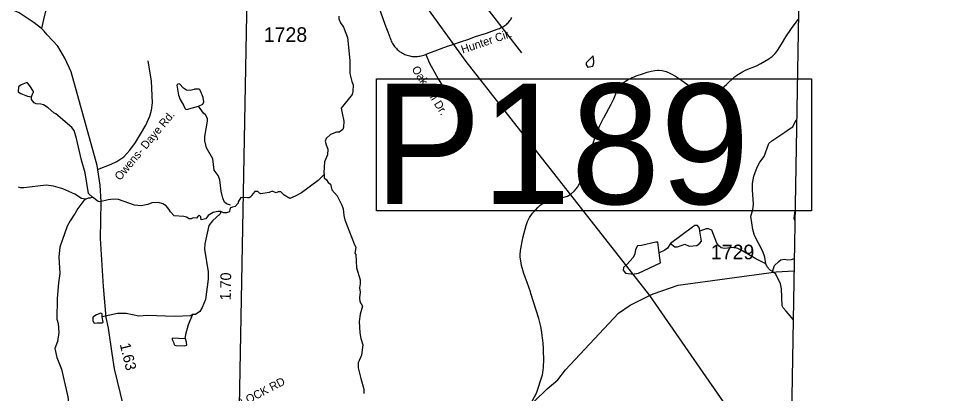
# Model space of a CAD drawing. Extents: x 1950930 to 2061844, y 904556 to 1017002.
# Drawn here: x 2049531 to 2060288, y 917199 to 921563 of the extents above; entities that cross this region are included whole.
import ezdxf

# ---------------------------------------------------------------- set-up
doc = ezdxf.new("R2010")
doc.units = 0
for name, color, linetype in [('Exist Boundary Political CountyLine', 7, 'Continuous'), ('Exist Hydrographic Creek Single Shore', 7, 'Continuous'), ('Exist Hydrographic Misc Water Feature', 7, 'Continuous'), ('Exist Road Non-System Type 51', 7, 'Continuous'), ('Exist Road Non-System Type 51 Label', 7, 'Continuous'), ('Exist Road Primary US Structure Standard Bridge CELL', 7, 'Continuous'), ('Exist Road Secondary Structure Pipe Number Label', 7, 'Continuous'), ('Exist Road Secondary Type 51 Attributed', 7, 'Continuous'), ('Exist Road Secondary Type 51 Number Label', 7, 'Continuous'), ('Exist Utilities Electrical Transmission Line', 7, 'Continuous')]:
    doc.layers.add(name, color=color, linetype=linetype)

msp = doc.modelspace()

# ---------------------------------------------------------------- linework, layer by layer
at = {"layer": 'Exist Boundary Political CountyLine'}
msp.add_lwpolyline([(2059857, 1016190), (2059992, 1014583), (2060288, 1010619), (2060242, 1008371), (2060207, 1006771), (2060178, 1005306), (2060151, 1003994), (2060127, 1003052), (2060086, 1001470), (2060083, 1001043), (2059970, 996247), (2059900, 992965), (2059781, 986401), (2059707, 983126), (2059583, 976558), (2059387, 966720), (2059310, 963431), (2059198, 956451), (2059161, 955539), (2058927, 940380), (2058725, 928102), (2058408, 910016), (2058297, 904796)], dxfattribs=at)
at = {"layer": 'Exist Hydrographic Creek Single Shore'}
for points in [[(2053262, 921589), (2053262, 921558), (2053279, 921514), (2053315, 921462), (2053363, 921341), (2053387, 921074), (2053389, 920922), (2053410, 920830), (2053428, 920790), (2053422, 920714), (2053414, 920678), (2053288, 920521), (2053300, 920461), (2053320, 920369), (2053313, 920298), (2053305, 920270), (2053265, 920242), (2053233, 920241), (2053165, 920213), (2053111, 920165), (2053101, 920137), (2053113, 920093), (2053133, 920041), (2053129, 919977), (2053095, 919897), (2053084, 919769), (2053088, 919749)], [(2053088, 919749), (2053020, 919677), (2052824, 919535), (2052752, 919496), (2052688, 919468), (2052625, 919507), (2052585, 919546), (2052553, 919546), (2052529, 919536), (2052486, 919552), (2052450, 919538), (2052354, 919522), (2052336, 919530), (2052316, 919548), (2052282, 919549), (2052243, 919502), (2052237, 919486), (2052217, 919475), (2052195, 919478), (2052119, 919479), (2052089, 919430), (2052087, 919414), (2052053, 919377), (2052023, 919369), (2051999, 919361), (2051991, 919343), (2051989, 919313), (2051953, 919301), (2051919, 919303), (2051887, 919317)], [(2053088, 919749), (2053088, 919709), (2053116, 919685), (2053136, 919653), (2053162, 919637), (2053180, 919569), (2053240, 919498), (2053296, 919389), (2053309, 919349), (2053317, 919270), (2053329, 919222), (2053439, 918942), (2053459, 918898), (2053447, 918834), (2053457, 918818), (2053464, 918662), (2053510, 918522), (2053510, 918474), (2053502, 918430), (2053510, 918378), (2053502, 918314), (2053506, 918270), (2053537, 918214), (2053507, 918122), (2053497, 918038), (2053503, 917906), (2053517, 917838), (2053539, 917766), (2053524, 917646), (2053484, 917554), (2053484, 917498), (2053516, 917374), (2053553, 917250), (2053552, 917198)], [(2050314, 919462), (2050266, 919470), (2050186, 919520), (2050048, 919581), (2049938, 919613), (2049854, 919625), (2049594, 919593), (2049558, 919592), (2049530, 919601)], [(2051887, 919317), (2051851, 919317), (2051798, 919305), (2051739, 919269), (2051711, 919233), (2051659, 919221), (2051653, 919255), (2051635, 919273), (2051617, 919259), (2051602, 919240), (2051566, 919243), (2051540, 919233), (2051516, 919233), (2051487, 919252), (2051455, 919259), (2051343, 919266), (2051299, 919314), (2051283, 919346), (2051252, 919382), (2051210, 919406), (2051162, 919421), (2051082, 919419), (2051038, 919399), (2050958, 919383), (2050880, 919391), (2050694, 919455), (2050638, 919462), (2050574, 919454), (2050478, 919430), (2050458, 919434), (2050392, 919482)]]:
    msp.add_lwpolyline(points, dxfattribs=at)
at = {"layer": 'Exist Hydrographic Misc Water Feature'}
for p, q in [((2058266, 921093), (2058271, 921096)), ((2057122, 920924), (2057180, 920892)), ((2056342, 920405), (2056344, 920408)), ((2056041, 919605), (2056049, 919618)), ((2055636, 919412), (2055651, 919420)), ((2055731, 919450), (2055745, 919453)), ((2055389, 918943), (2055390, 918948)), ((2055496, 918364), (2055490, 918381)), ((2055644, 917689), (2055644, 917693))]:
    msp.add_line(p, q, dxfattribs=at)
for points in [[(2058358, 921181), (2058366, 921190), (2058415, 921264), (2058465, 921348), (2058529, 921447), (2058607, 921552)], [(2058358, 921181), (2058366, 921190), (2058415, 921264), (2058465, 921348), (2058529, 921447), (2058607, 921552)], [(2058271, 921096), (2058303, 921120), (2058338, 921154), (2058358, 921181)], [(2058271, 921096), (2058303, 921120), (2058338, 921154), (2058358, 921181)], [(2056177, 921085), (2056141, 921049), (2056141, 921025), (2056159, 920997), (2056173, 920999)], [(2056173, 920999), (2056217, 921009), (2056229, 921049), (2056227, 921063)], [(2056227, 921063), (2056221, 921129), (2056177, 921085)], [(2058124, 921013), (2058172, 921039), (2058266, 921093)], [(2058124, 921013), (2058172, 921039), (2058266, 921093)], [(2056698, 920885), (2056721, 920895), (2056808, 920924), (2056851, 920938), (2056896, 920950), (2056940, 920959), (2056968, 920961)], [(2056698, 920885), (2056721, 920895), (2056808, 920924), (2056851, 920938), (2056896, 920950), (2056940, 920959), (2056968, 920961)], [(2056968, 920961), (2056983, 920962), (2057026, 920959), (2057057, 920950)], [(2056968, 920961), (2056983, 920962), (2057026, 920959), (2057057, 920950)], [(2057057, 920950), (2057071, 920947), (2057122, 920924)], [(2057057, 920950), (2057071, 920947), (2057122, 920924)], [(2057874, 920889), (2057892, 920902), (2057951, 920939)], [(2057874, 920889), (2057892, 920902), (2057951, 920939)], [(2057951, 920939), (2058004, 920966), (2058124, 921013)], [(2049662, 920780), (2049634, 920813), (2049622, 920816), (2049564, 920792), (2049532, 920768), (2049528, 920708), (2049558, 920690)], [(2056516, 920753), (2056541, 920785), (2056576, 920817), (2056629, 920852), (2056646, 920861)], [(2056516, 920753), (2056541, 920785), (2056576, 920817), (2056629, 920852), (2056646, 920861)], [(2056646, 920861), (2056676, 920876), (2056698, 920885)], [(2056646, 920861), (2056676, 920876), (2056698, 920885)], [(2057180, 920892), (2057227, 920861), (2057281, 920822)], [(2057180, 920892), (2057227, 920861), (2057281, 920822)], [(2057281, 920822), (2057308, 920802), (2057324, 920792)], [(2057281, 920822), (2057308, 920802), (2057324, 920792)], [(2057773, 920796), (2057866, 920883), (2057874, 920889)], [(2049684, 920653), (2049696, 920693), (2049704, 920701), (2049704, 920713), (2049662, 920780)], [(2051576, 920738), (2051528, 920724), (2051488, 920728), (2051452, 920752), (2051406, 920804), (2051386, 920798), (2051376, 920786), (2051394, 920670)], [(2051628, 920544), (2051676, 920565), (2051688, 920593), (2051680, 920645), (2051644, 920728), (2051636, 920740), (2051580, 920740), (2051576, 920738)], [(2056344, 920408), (2056432, 920568), (2056463, 920630), (2056493, 920705)], [(2056344, 920408), (2056432, 920568), (2056463, 920630), (2056493, 920705)], [(2056493, 920705), (2056500, 920720), (2056516, 920753)], [(2056493, 920705), (2056500, 920720), (2056516, 920753)], [(2057324, 920792), (2057344, 920779), (2057383, 920757), (2057425, 920736), (2057496, 920709), (2057520, 920701)], [(2057324, 920792), (2057344, 920779), (2057383, 920757), (2057425, 920736), (2057496, 920709), (2057520, 920701)], [(2057561, 920699), (2057580, 920700), (2057618, 920708), (2057650, 920717), (2057667, 920723)], [(2057561, 920699), (2057580, 920700), (2057618, 920708), (2057650, 920717), (2057667, 920723)], [(2057667, 920723), (2057679, 920727), (2057689, 920733)], [(2057667, 920723), (2057679, 920727), (2057689, 920733)], [(2057689, 920733), (2057704, 920740), (2057727, 920756), (2057773, 920796)], [(2057689, 920733), (2057704, 920740), (2057727, 920756), (2057773, 920796)], [(2049558, 920690), (2049636, 920661), (2049684, 920653)], [(2050392, 919482), (2050346, 919526), (2050306, 919766), (2050266, 919914), (2050207, 920166), (2050181, 920259), (2050153, 920295), (2049967, 920453), (2049943, 920465), (2049876, 920525), (2049822, 920557), (2049792, 920565), (2049736, 920569), (2049712, 920581), (2049684, 920621), (2049684, 920653)], [(2051394, 920670), (2051414, 920620), (2051456, 920548), (2051472, 920512), (2051488, 920504), (2051628, 920544)], [(2057520, 920701), (2057548, 920698), (2057561, 920699)], [(2057520, 920701), (2057548, 920698), (2057561, 920699)], [(2051998, 919389), (2051951, 919405), (2051930, 919425), (2051908, 919473), (2051892, 919553), (2051876, 919685), (2051854, 919737), (2051808, 919797), (2051795, 919929), (2051719, 920057), (2051701, 920140), (2051701, 920189), (2051733, 920368), (2051733, 920401), (2051707, 920444), (2051684, 920460), (2051628, 920544)], [(2056164, 919900), (2056174, 919929), (2056222, 920113), (2056245, 920183), (2056276, 920262), (2056300, 920317), (2056342, 920405)], [(2056164, 919900), (2056174, 919929), (2056222, 920113), (2056245, 920183), (2056276, 920262), (2056300, 920317), (2056342, 920405)], [(2058233, 918709), (2058221, 918785), (2058197, 918853), (2058101, 919037), (2058081, 919109), (2058058, 919261), (2058078, 919337), (2058086, 919401), (2058076, 919568), (2058075, 919641), (2058091, 919729), (2058131, 919833), (2058163, 919893), (2058211, 919957), (2058267, 920109), (2058299, 920141), (2058454, 920241), (2058506, 920281), (2058544, 920304), (2058586, 920382)], [(2056116, 919753), (2056132, 919799), (2056164, 919900)], [(2056116, 919753), (2056132, 919799), (2056164, 919900)], [(2056049, 919618), (2056069, 919649), (2056091, 919692), (2056110, 919736), (2056116, 919753)], [(2056049, 919618), (2056069, 919649), (2056091, 919692), (2056110, 919736), (2056116, 919753)], [(2055745, 919453), (2055783, 919462), (2055879, 919482), (2055922, 919497), (2055964, 919521), (2056004, 919558), (2056041, 919605)], [(2055745, 919453), (2055783, 919462), (2055879, 919482), (2055922, 919497), (2055964, 919521), (2056004, 919558), (2056041, 919605)], [(2050314, 919462), (2050290, 919446), (2050222, 919352), (2050191, 919296), (2050131, 919209), (2050097, 919146), (2050013, 918901), (2050002, 918789), (2050014, 918597), (2049996, 918485), (2049981, 918305), (2049977, 918065), (2049991, 918013), (2049999, 917909), (2049985, 917805), (2049954, 917721), (2049976, 917617), (2050030, 917482), (2050107, 917160), (2050115, 917088), (2050105, 916972), (2050117, 916927), (2050115, 916920)], [(2050392, 919482), (2050366, 919474), (2050342, 919474), (2050314, 919462)], [(2055548, 919333), (2055576, 919365), (2055605, 919391), (2055636, 919412)], [(2055548, 919333), (2055576, 919365), (2055605, 919391), (2055636, 919412)], [(2055651, 919420), (2055681, 919433), (2055731, 919450)], [(2055651, 919420), (2055681, 919433), (2055731, 919450)], [(2051887, 919317), (2051877, 919291), (2051789, 919209), (2051747, 919153), (2051699, 918940), (2051697, 918880), (2051738, 918613), (2051738, 918529), (2051709, 918292), (2051669, 918198), (2051641, 918154), (2051593, 918118), (2051557, 918118)], [(2055465, 919217), (2055480, 919247), (2055515, 919296), (2055548, 919333)], [(2055465, 919217), (2055480, 919247), (2055515, 919296), (2055548, 919333)], [(2058571, 919327), (2058570, 919326), (2058558, 919238), (2058563, 919217), (2058569, 919219)], [(2055390, 918948), (2055408, 919025), (2055441, 919153), (2055457, 919199), (2055465, 919217)], [(2055390, 918948), (2055408, 919025), (2055441, 919153), (2055457, 919199), (2055465, 919217)], [(2057377, 919135), (2057121, 918943)], [(2057461, 919087), (2057457, 919123), (2057437, 919155), (2057405, 919155), (2057377, 919135)], [(2058233, 918709), (2058113, 918765), (2057945, 918866), (2057907, 918886), (2057857, 918898), (2057749, 918886), (2057713, 918896), (2057685, 918916), (2057661, 918948), (2057601, 919100), (2057565, 919116), (2057537, 919116), (2057461, 919087)], [(2057121, 918943), (2057173, 918907), (2057201, 918907), (2057289, 918935), (2057337, 918915), (2057429, 918923), (2057461, 918948), (2057481, 918971), (2057461, 919087)], [(2055373, 918814), (2055376, 918862), (2055389, 918943)], [(2055373, 918814), (2055376, 918862), (2055389, 918943)], [(2056989, 918835), (2056973, 918959), (2056949, 918962), (2056785, 918922), (2056737, 918916), (2056713, 918876), (2056705, 918826)], [(2057121, 918943), (2057085, 918891), (2057057, 918867), (2056989, 918835)], [(2055377, 918744), (2055372, 918784), (2055373, 918814)], [(2055377, 918744), (2055372, 918784), (2055373, 918814)], [(2056705, 918826), (2056685, 918782), (2056614, 918702), (2056573, 918666), (2056571, 918634), (2056598, 918598), (2056694, 918586), (2056704, 918590)], [(2056704, 918590), (2056750, 918600), (2057003, 918718), (2056989, 918835)], [(2058310, 918617), (2058333, 918689), (2058381, 918737), (2058405, 918753), (2058445, 918761), (2058485, 918753), (2058529, 918757), (2058562, 918771)], [(2055431, 918552), (2055415, 918595), (2055385, 918689), (2055377, 918744)], [(2055431, 918552), (2055415, 918595), (2055385, 918689), (2055377, 918744)], [(2058310, 918617), (2058281, 918633), (2058245, 918673), (2058233, 918709)], [(2055490, 918381), (2055454, 918491), (2055431, 918552)], [(2055490, 918381), (2055454, 918491), (2055431, 918552)], [(2058549, 918059), (2058513, 918101), (2058468, 918158), (2058432, 918197), (2058420, 918221), (2058414, 918417), (2058402, 918477), (2058346, 918589), (2058310, 918617)], [(2055628, 917869), (2055622, 917912), (2055610, 917977), (2055587, 918071), (2055496, 918364)], [(2055628, 917869), (2055622, 917912), (2055610, 917977), (2055587, 918071), (2055496, 918364)], [(2050505, 918090), (2050505, 918126), (2050489, 918134), (2050439, 918114)], [(2051557, 918118), (2051537, 918102), (2051349, 918094), (2051033, 918105), (2050933, 918099), (2050785, 918131), (2050685, 918131), (2050505, 918090)], [(2050439, 918114), (2050397, 918088), (2050395, 918046), (2050411, 918018), (2050447, 918020)], [(2050447, 918020), (2050507, 918022), (2050515, 918030), (2050505, 918090)], [(2051557, 918118), (2051505, 917998), (2051475, 917886), (2051467, 917834)], [(2051467, 917834), (2051319, 917842), (2051319, 917826), (2051335, 917796)], [(2051460, 917754), (2051492, 917762), (2051487, 917798), (2051475, 917834), (2051467, 917834)], [(2055644, 917693), (2055642, 917728), (2055638, 917786), (2055631, 917848), (2055628, 917869)], [(2055644, 917693), (2055642, 917728), (2055638, 917786), (2055631, 917848), (2055628, 917869)], [(2051335, 917796), (2051343, 917766), (2051364, 917758), (2051460, 917754)], [(2055635, 917442), (2055640, 917472), (2055643, 917503), (2055645, 917600), (2055644, 917689)], [(2055635, 917442), (2055640, 917472), (2055643, 917503), (2055645, 917600), (2055644, 917689)], [(2055081, 916359), (2055093, 916410), (2055118, 916544), (2055287, 916763), (2055440, 916982), (2055560, 917201), (2055632, 917418), (2055635, 917442)], [(2055081, 916359), (2055093, 916410), (2055118, 916544), (2055287, 916763), (2055440, 916982), (2055560, 917201), (2055632, 917418), (2055635, 917442)]]:
    msp.add_lwpolyline(points, dxfattribs=at)
at = {"layer": 'Exist Road Non-System Type 51'}
for points in [[(2053725, 921696), (2053795, 921497), (2053851, 921357), (2053855, 921342), (2053860, 921328), (2053865, 921314), (2053871, 921300), (2053878, 921287), (2053885, 921273), (2053893, 921261), (2053901, 921248), (2053910, 921236), (2053920, 921225), (2053930, 921214), (2053941, 921203), (2053952, 921193), (2053964, 921184), (2053976, 921175), (2053988, 921167), (2054001, 921159), (2054015, 921152), (2054028, 921146), (2054042, 921140), (2054056, 921135), (2054071, 921131), (2054086, 921127), (2054100, 921124), (2054115, 921122), (2054130, 921121), (2054145, 921120), (2054160, 921120), (2054175, 921121), (2054190, 921123), (2054205, 921125), (2054220, 921128), (2054234, 921132), (2054249, 921136), (2054263, 921141), (2054274, 921146)], [(2054274, 921146), (2054277, 921147), (2054328, 921168), (2054380, 921188), (2054431, 921207), (2054483, 921226), (2054536, 921244), (2054588, 921261), (2054675, 921291), (2054772, 921324), (2054841, 921349), (2054903, 921368), (2054978, 921394), (2055042, 921416), (2055103, 921439), (2055116, 921443), (2055130, 921448), (2055143, 921453), (2055156, 921459), (2055168, 921466), (2055180, 921473), (2055192, 921481), (2055203, 921490), (2055214, 921499), (2055224, 921508), (2055234, 921518), (2055244, 921529), (2055252, 921540), (2055261, 921551), (2055268, 921563), (2055276, 921576)], [(2054274, 921146), (2054314, 921044), (2054374, 920937), (2054416, 920862), (2054480, 920762), (2054539, 920683), (2054578, 920659), (2054593, 920650)], [(2050450, 919807), (2050610, 919869), (2050677, 919898), (2050756, 919955), (2050829, 920029), (2050892, 920120), (2050953, 920217), (2051013, 920322), (2051059, 920425), (2051080, 920495), (2051090, 920581), (2051078, 920833), (2051042, 921072)]]:
    msp.add_lwpolyline(points, dxfattribs=at)
at = {"layer": 'Exist Road Secondary Structure Pipe Number Label'}
msp.add_lwpolyline([(2053693, 925888), (2054164, 922743), (2055388, 921164)], dxfattribs=at)
msp.add_lwpolyline([(2053698, 920860), (2058763, 920860), (2058763, 919325), (2053698, 919325)], close=True, dxfattribs=at)
at = {"layer": 'Exist Road Secondary Type 51 Attributed'}
for points in [[(2049798, 921448), (2049714, 921512), (2049537, 921628), (2049441, 921672), (2049349, 921713), (2049155, 921768), (2048716, 921807), (2048440, 921822), (2048149, 921847), (2047921, 921904), (2047745, 921989), (2047647, 922036), (2046326, 922961), (2045551, 923521), (2045481, 923578), (2045278, 923775), (2045177, 923885), (2045135, 923932), (2045092, 923991), (2045047, 924049)], [(2050508, 922943), (2050125, 922293), (2049917, 921836), (2049854, 921678), (2049824, 921550), (2049798, 921448)], [(2052318, 922698), (2052240, 922374), (2052217, 922167), (2052203, 922064), (2052191, 921818), (2052039, 913744)], [(2050819, 916783), (2050648, 917486), (2050621, 917666), (2050577, 917958), (2050553, 918082), (2050520, 918444), (2050487, 919004), (2050489, 919212), (2050494, 919428), (2050480, 919624), (2050447, 919852), (2050145, 920943), (2050069, 921103), (2049989, 921241), (2049865, 921374), (2049830, 921417), (2049798, 921448)], [(2052039, 913744), (2052747, 914174), (2053220, 914503), (2053721, 914874), (2054018, 915118), (2054866, 916420), (2054922, 916504), (2054965, 916552), (2055686, 917254), (2055808, 917358), (2055900, 917474), (2056516, 918135), (2056652, 918227), (2056878, 918340), (2056918, 918360), (2057210, 918461), (2058350, 918616), (2058559, 918625)]]:
    msp.add_lwpolyline(points, dxfattribs=at)
at = {"layer": 'Exist Utilities Electrical Transmission Line'}
for p, q in [((2047730, 930773), (2054739, 921063)), ((2054739, 921063), (2056878, 918340)), ((2056878, 918340), (2058513, 915984))]:
    msp.add_line(p, q, dxfattribs=at)

# ---------------------------------------------------------------- texts
at = {"layer": 'Exist Road Non-System Type 51 Label'}
for s, rotation, p in [('Hunter Cir.', 18.6792, (2054702, 921154)), ('Oak Hill Dr.', 302.7064, (2054104, 920974)), ('Owens- Daye Rd.', 50.0578, (2050713, 919671)), ('  ROBERT E BLALOCK RD', 27.7488, (2051264, 916584))]:
    msp.add_text(s, height=95, rotation=rotation, dxfattribs=at).set_placement(p)
at = {"layer": 'Exist Road Primary US Structure Standard Bridge CELL'}
for s, rotation, p in [('1.70', 89.1004, (2052002, 918281)), ('1.63', 283.6939, (2050709, 917772))]:
    msp.add_text(s, height=125, rotation=rotation, dxfattribs=at).set_placement(p)
at = {"layer": 'Exist Road Secondary Structure Pipe Number Label'}
msp.add_text('P189', height=1400, dxfattribs=at).set_placement((2053670, 919404))
at = {"layer": 'Exist Road Secondary Type 51 Number Label'}
for s, p in [('1728', (2052386, 921291)), ('1729', (2057591, 918761))]:
    msp.add_text(s, height=170, dxfattribs=at).set_placement(p)

doc.saveas('drawing.dxf')
